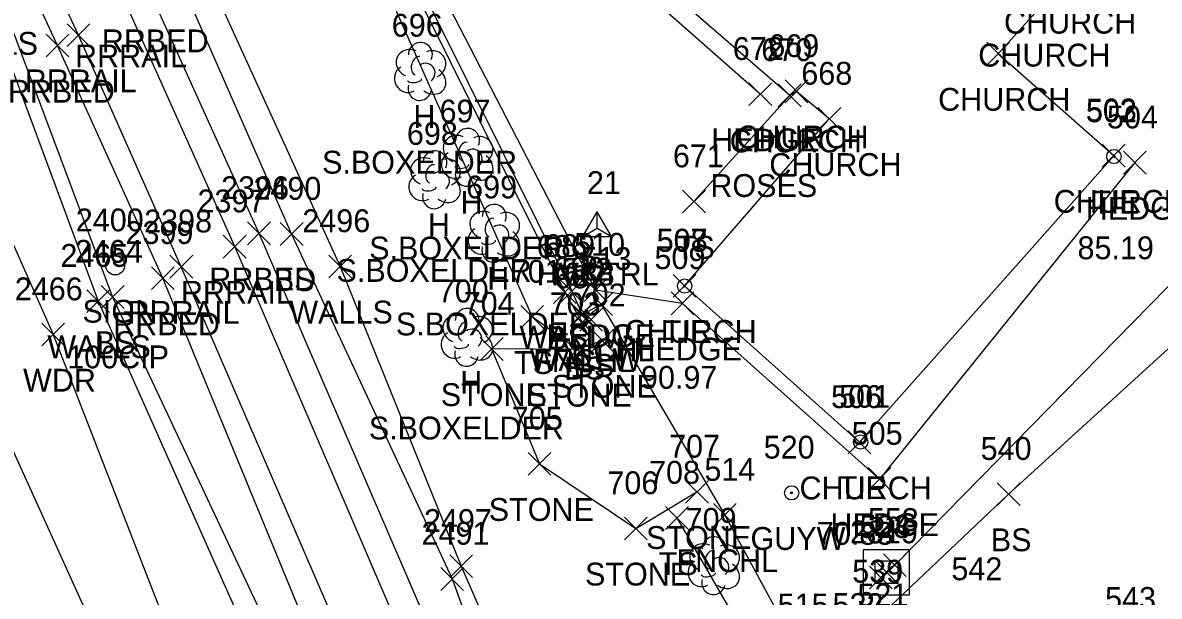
# Model space of a CAD drawing. Extents: x 1462668 to 1465147, y 550359 to 557351.
# Drawn here: x 1464726.3 to 1464825.9, y 552504.5 to 552554.8 of the extents above; entities that cross this region are included whole.
import ezdxf

# ---------------------------------------------------------------- set-up
doc = ezdxf.new("R2010")
doc.units = 0
for name, color, linetype in [('C_A', 7, 'Continuous'), ('C_C', 7, 'Continuous'), ('C_I', 7, 'Continuous'), ('CBP', 7, 'Continuous'), ('CPSM', 7, 'Continuous'), ('D_I', 7, 'Continuous'), ('D_TIC', 7, 'Continuous'), ('DCP', 7, 'Continuous'), ('DS', 7, 'Continuous'), ('L_A', 7, 'Continuous'), ('L_C', 7, 'Continuous'), ('L_I', 7, 'Continuous'), ('L_TIC', 7, 'Continuous'), ('LAHR', 7, 'Continuous'), ('LASF', 7, 'Continuous'), ('LAWA', 7, 'Continuous'), ('LBC', 7, 'Continuous'), ('LELB', 7, 'Continuous'), ('LFNC', 7, 'Continuous'), ('LTD', 7, 'Continuous'), ('LW', 7, 'Continuous'), ('LWS', 7, 'Continuous'), ('R_A', 7, 'Continuous'), ('R_I', 7, 'Continuous'), ('R_TIC', 7, 'Continuous'), ('RR', 7, 'Continuous'), ('RRB', 7, 'Continuous'), ('S_A', 7, 'Continuous'), ('S_C', 7, 'Continuous'), ('S_I', 7, 'Continuous'), ('SSGN', 7, 'Continuous'), ('U_A', 7, 'Continuous'), ('U_I', 7, 'Continuous'), ('UPGW', 7, 'Continuous'), ('UUU', 7, 'Continuous')]:
    doc.layers.add(name, color=color, linetype=linetype)

msp = doc.modelspace()

# ---------------------------------------------------------------- linework, layer by layer
at = {"layer": 'CBP'}
for centre, radius in [((1464821.951, 552543.038), 0.625), ((1464821.951, 552543.038), 0.0833), ((1464784.337, 552531.687), 0.625), ((1464784.337, 552531.687), 0.0833), ((1464799.753, 552518.028), 0.625), ((1464799.753, 552518.028), 0.0833)]:
    msp.add_circle(centre, radius, dxfattribs=at)
at = {"layer": 'CPSM'}
for p, q in [((1464775.426, 552536.025), (1464776.676, 552538.19)), ((1464777.926, 552536.025), (1464776.676, 552538.19)), ((1464776.676, 552536.746), (1464776.676, 552538.19)), ((1464775.426, 552536.025), (1464776.676, 552536.746)), ((1464775.426, 552536.025), (1464777.926, 552536.025)), ((1464776.676, 552536.746), (1464776.676, 552536.746)), ((1464776.676, 552536.746), (1464777.926, 552536.025))]:
    msp.add_line(p, q, dxfattribs=at)
at = {"layer": 'D_TIC'}
for points in [[(1464801.754, 552506.235), (1464803.754, 552508.235)], [(1464803.754, 552506.235), (1464801.754, 552508.235)], [(1464800.533, 552505.152), (1464802.533, 552507.152)], [(1464802.533, 552505.152), (1464800.533, 552507.152)], [(1464801.034, 552505.613), (1464803.034, 552507.613)], [(1464803.034, 552505.613), (1464801.034, 552507.613)]]:
    msp.add_lwpolyline(points, dxfattribs=at)
at = {"layer": 'DCP'}
msp.add_lwpolyline([(1464802.754, 552507.235), (1464847.475, 552552.831)], dxfattribs=at)
at = {"layer": 'DS'}
for p, q in [((1464800.023, 552508.619), (1464804.023, 552508.619)), ((1464800.023, 552504.619), (1464800.023, 552508.619)), ((1464804.023, 552508.619), (1464804.023, 552504.619)), ((1464801.023, 552505.619), (1464801.023, 552507.619)), ((1464801.023, 552507.619), (1464803.023, 552507.619)), ((1464803.023, 552507.619), (1464803.023, 552505.619)), ((1464802.028, 552506.62), (1464802.028, 552506.62)), ((1464802.028, 552506.62), (1464802.028, 552506.62)), ((1464803.023, 552505.619), (1464801.023, 552505.619)), ((1464804.023, 552504.619), (1464800.023, 552504.619))]:
    msp.add_line(p, q, dxfattribs=at)
at = {"layer": 'L_TIC'}
for points in [[(1464810.806, 552551.045), (1464812.806, 552553.045)], [(1464812.806, 552551.045), (1464810.806, 552553.045)], [(1464789.968, 552547.493), (1464791.968, 552549.493)], [(1464791.968, 552547.493), (1464789.968, 552549.493)], [(1464792.546, 552547.393), (1464794.546, 552549.393)], [(1464794.546, 552547.393), (1464792.546, 552549.393)], [(1464793.131, 552547.743), (1464795.131, 552549.743)], [(1464795.131, 552547.743), (1464793.131, 552549.743)], [(1464796.015, 552545.33), (1464798.015, 552547.33)], [(1464798.015, 552545.33), (1464796.015, 552547.33)], [(1464820.936, 552542.106), (1464822.936, 552544.106)], [(1464822.936, 552542.106), (1464820.936, 552544.106)], [(1464822.784, 552541.498), (1464824.784, 552543.498)], [(1464824.784, 552541.498), (1464822.784, 552543.498)], [(1464784.152, 552538.091), (1464786.152, 552540.091)], [(1464786.152, 552538.091), (1464784.152, 552540.091)], [(1464748.896, 552535.245), (1464750.896, 552537.245)], [(1464750.896, 552535.245), (1464748.896, 552537.245)], [(1464753.153, 552532.407), (1464755.153, 552534.407)], [(1464755.153, 552532.407), (1464753.153, 552534.407)], [(1464772.846, 552530.15), (1464774.846, 552532.15)], [(1464774.846, 552530.15), (1464772.846, 552532.15)], [(1464773.443, 552530.232), (1464775.443, 552532.232)], [(1464775.443, 552530.232), (1464773.443, 552532.232)], [(1464775.537, 552530.338), (1464777.537, 552532.338)], [(1464777.537, 552530.338), (1464775.537, 552532.338)], [(1464783.321, 552530.71), (1464785.321, 552532.71)], [(1464785.321, 552530.71), (1464783.321, 552532.71)], [(1464731.947, 552529.369), (1464733.947, 552531.369)], [(1464733.947, 552529.369), (1464731.947, 552531.369)], [(1464733.213, 552529.728), (1464735.213, 552531.728)], [(1464735.213, 552529.728), (1464733.213, 552531.728)], [(1464776.016, 552529.095), (1464778.016, 552531.095)], [(1464778.016, 552529.095), (1464776.016, 552531.095)], [(1464783.144, 552529.171), (1464785.144, 552531.171)], [(1464785.144, 552529.171), (1464783.144, 552531.171)], [(1464774.324, 552528.154), (1464776.324, 552530.154)], [(1464776.324, 552528.154), (1464774.324, 552530.154)], [(1464774.339, 552528.246), (1464776.339, 552530.246)], [(1464776.339, 552528.246), (1464774.339, 552530.246)], [(1464769.981, 552527.985), (1464771.981, 552529.985)], [(1464771.981, 552527.985), (1464769.981, 552529.985)], [(1464774.347, 552527.493), (1464776.347, 552529.493)], [(1464776.347, 552527.493), (1464774.347, 552529.493)], [(1464775.146, 552527.739), (1464777.146, 552529.739)], [(1464777.146, 552527.739), (1464775.146, 552529.739)], [(1464728.003, 552526.441), (1464730.003, 552528.441)], [(1464730.003, 552526.441), (1464728.003, 552528.441)], [(1464766.422, 552525.176), (1464768.422, 552527.176)], [(1464768.422, 552525.176), (1464766.422, 552527.176)], [(1464773.948, 552525.126), (1464775.948, 552527.126)], [(1464775.948, 552525.126), (1464773.948, 552527.126)], [(1464776.146, 552525.91), (1464778.146, 552527.91)], [(1464778.146, 552525.91), (1464776.146, 552527.91)], [(1464798.662, 552517.003), (1464800.662, 552519.003)], [(1464800.662, 552517.003), (1464798.662, 552519.003)], [(1464770.625, 552515.115), (1464772.625, 552517.115)], [(1464772.625, 552515.115), (1464770.625, 552517.115)], [(1464800.412, 552513.783), (1464802.412, 552515.783)], [(1464802.412, 552513.783), (1464800.412, 552515.783)], [(1464784.416, 552512.658), (1464786.416, 552514.658)], [(1464786.416, 552512.658), (1464784.416, 552514.658)], [(1464811.723, 552512.459), (1464813.723, 552514.459)], [(1464813.723, 552512.459), (1464811.723, 552514.459)], [(1464782.661, 552510.372), (1464784.661, 552512.372)], [(1464784.661, 552510.372), (1464782.661, 552512.372)], [(1464786.863, 552510.628), (1464788.863, 552512.628)], [(1464788.863, 552510.628), (1464786.863, 552512.628)], [(1464779.063, 552509.456), (1464781.063, 552511.456)], [(1464781.063, 552509.456), (1464779.063, 552511.456)], [(1464763.757, 552506.146), (1464765.757, 552508.146)], [(1464765.757, 552506.146), (1464763.757, 552508.146)], [(1464762.972, 552505.032), (1464764.972, 552507.032)], [(1464764.972, 552505.032), (1464762.972, 552507.032)]]:
    msp.add_lwpolyline(points, dxfattribs=at)
at = {"layer": 'LAHR'}
for points in [[(1464790.968, 552548.493), (1464773.084, 552564.272)], [(1464823.784, 552542.498), (1464801.412, 552514.783), (1464784.144, 552530.171), (1464776.537, 552531.338), (1464760.53, 552562.328)]]:
    msp.add_lwpolyline(points, dxfattribs=at)
at = {"layer": 'LASF'}
for points in [[(1464774.948, 552526.126), (1464770.981, 552528.985)], [(1464777.146, 552526.91), (1464774.948, 552526.126), (1464767.422, 552526.176), (1464771.625, 552516.115), (1464780.063, 552510.456), (1464785.416, 552513.658)]]:
    msp.add_lwpolyline(points, dxfattribs=at)
at = {"layer": 'LAWA'}
msp.add_lwpolyline([(1464704.959, 552581.381), (1464716.237, 552556.166), (1464729.003, 552527.441), (1464742.282, 552493.256), (1464742.553, 552483.447)], dxfattribs=at)
at = {"layer": 'LBC'}
for points in [[(1464794.666, 552643.237), (1464814.316, 552626.054), (1464830.318, 552612.176), (1464816.413, 552595.863), (1464827.763, 552586.025), (1464821.833, 552578.614), (1464810.576, 552589.089), (1464806.807, 552584.755), (1464808.121, 552583.582), (1464806.838, 552582.138), (1464820.38, 552570.012), (1464813.922, 552562.063), (1464817.58, 552558.802), (1464815.322, 552555.917), (1464811.806, 552552.045)], [(1464821.936, 552543.106), (1464799.662, 552518.003), (1464784.321, 552531.71), (1464797.015, 552546.33), (1464794.131, 552548.743), (1464793.546, 552548.393), (1464772.367, 552566.707), (1464774.954, 552570.104)], [(1464821.936, 552543.106), (1464811.806, 552552.045)]]:
    msp.add_lwpolyline(points, dxfattribs=at)
at = {"layer": 'LELB'}
for points in [[(1464731.044, 552617.85), (1464736.499, 552609.761), (1464751.756, 552581.806), (1464758.939, 552567.828), (1464758.925, 552561.192), (1464773.846, 552531.15), (1464775.347, 552528.493), (1464776.146, 552528.739)], [(1464730.184, 552611.262), (1464740.854, 552595.339), (1464751.164, 552575.537), (1464756.986, 552560.471), (1464770.981, 552528.985)], [(1464722.925, 552599.353), (1464722.214, 552598.827), (1464737.526, 552564.404), (1464749.896, 552536.245), (1464763.972, 552506.032), (1464770.169, 552488.865)], [(1464702.077, 552587.615), (1464711.523, 552582.533), (1464724.228, 552557.34), (1464734.213, 552530.728), (1464749.81, 552497.557), (1464749.101, 552491.167)], [(1464785.152, 552539.091), (1464793.546, 552548.393)], [(1464801.392, 552502.712), (1464812.723, 552513.459), (1464830.931, 552530.033)], [(1464783.661, 552511.372), (1464790.754, 552499.118), (1464796.071, 552487.003), (1464793.021, 552479.649), (1464787.448, 552471.22)]]:
    msp.add_lwpolyline(points, dxfattribs=at)
at = {"layer": 'LFNC'}
msp.add_lwpolyline([(1464775.324, 552529.154), (1464777.016, 552530.095), (1464787.863, 552511.628), (1464794.283, 552499.755), (1464806.74, 552477.101), (1464791.818, 552465.65), (1464787.35, 552464.648)], dxfattribs=at)
at = {"layer": 'LTD'}
for p, q in [((1464761.139, 552550.536), (1464761.139, 552550.536)), ((1464761.139, 552550.536), (1464761.139, 552550.536)), ((1464765.271, 552543.017), (1464765.271, 552543.017)), ((1464765.271, 552543.017), (1464765.271, 552543.017)), ((1464762.408, 552541.056), (1464762.408, 552541.056)), ((1464762.408, 552541.056), (1464762.408, 552541.056)), ((1464767.607, 552536.366), (1464767.607, 552536.366)), ((1464767.607, 552536.366), (1464767.607, 552536.366)), ((1464765.236, 552527.253), (1464765.236, 552527.253)), ((1464765.236, 552527.253), (1464765.236, 552527.253)), ((1464786.874, 552507.246), (1464786.874, 552507.246)), ((1464786.874, 552507.246), (1464786.874, 552507.246))]:
    msp.add_line(p, q, dxfattribs=at)
for centre in [(1464761.186, 552551.97), (1464765.318, 552544.451), (1464762.455, 552542.49), (1464767.654, 552537.8), (1464765.283, 552528.687), (1464786.921, 552508.68)]:
    msp.add_arc(centre, 1.047, 335.52715, 180.95627, dxfattribs=at)
for centre, major_axis, ratio, start_param, end_param in [((1464760.347, 552551.203), (1.21, -0.512), 0.895232, 1.570796, 4.712389), ((1464762.18, 552551.12), (-1.141, -0.483), 0.949671, 1.570796, 4.712389), ((1464760.93, 552550.995), (-0.208, -0.792), 0.645439, 3.141593, 6.283185), ((1464761.639, 552550.37), (-0.5, 0.667), 0.989748, 3.141593, 6.283185), ((1464760.056, 552549.828), (0.584, -1.042), 0.959034, 3.141593, 6.283185), ((1464762.139, 552549.703), (-1.09, 0.792), 0.841452, 1.570796, 4.712389), ((1464761.139, 552549.036), (0.265, 1.061), 0.942809, 1.570796, 4.712389), ((1464760.681, 552549.786), (-0.625, -0.083), 0.423636, 0, 3.141593), ((1464764.48, 552543.684), (1.21, -0.512), 0.895232, 1.570796, 4.712389), ((1464765.063, 552543.476), (-0.208, -0.792), 0.645439, 3.141593, 6.283185), ((1464766.313, 552543.601), (-1.141, -0.483), 0.949671, 1.570796, 4.712389), ((1464761.616, 552541.722), (1.21, -0.512), 0.895232, 1.570796, 4.712389), ((1464764.188, 552542.309), (0.584, -1.042), 0.959034, 3.141593, 6.283185), ((1464763.45, 552541.639), (-1.141, -0.483), 0.949671, 1.570796, 4.712389), ((1464765.771, 552542.851), (-0.5, 0.667), 0.989748, 3.141593, 6.283185), ((1464766.272, 552542.184), (-1.09, 0.792), 0.841452, 1.570796, 4.712389), ((1464762.2, 552541.514), (-0.208, -0.792), 0.645439, 3.141593, 6.283185), ((1464764.813, 552542.267), (-0.625, -0.083), 0.423636, 0, 3.141593), ((1464761.325, 552540.347), (0.584, -1.042), 0.959034, 3.141593, 6.283185), ((1464762.908, 552540.889), (-0.5, 0.667), 0.989748, 3.141593, 6.283185), ((1464763.408, 552540.223), (-1.09, 0.792), 0.841452, 1.570796, 4.712389), ((1464765.272, 552541.517), (0.265, 1.061), 0.942809, 1.570796, 4.712389), ((1464761.95, 552540.306), (-0.625, -0.083), 0.423636, 0, 3.141593), ((1464762.408, 552539.556), (0.265, 1.061), 0.942809, 1.570796, 4.712389), ((1464766.815, 552537.032), (1.21, -0.512), 0.895232, 1.570796, 4.712389), ((1464768.648, 552536.949), (-1.141, -0.483), 0.949671, 1.570796, 4.712389), ((1464767.398, 552536.824), (-0.208, -0.792), 0.645439, 3.141593, 6.283185), ((1464768.107, 552536.199), (-0.5, 0.667), 0.989748, 3.141593, 6.283185), ((1464766.524, 552535.657), (0.584, -1.042), 0.959034, 3.141593, 6.283185), ((1464768.607, 552535.532), (-1.09, 0.792), 0.841452, 1.570796, 4.712389), ((1464767.607, 552534.866), (0.265, 1.061), 0.942809, 1.570796, 4.712389), ((1464767.149, 552535.615), (-0.625, -0.083), 0.423636, 0, 3.141593), ((1464764.445, 552527.92), (1.21, -0.512), 0.895232, 1.570796, 4.712389), ((1464766.278, 552527.837), (-1.141, -0.483), 0.949671, 1.570796, 4.712389), ((1464765.028, 552527.711), (-0.208, -0.792), 0.645439, 3.141593, 6.283185), ((1464764.153, 552526.545), (0.584, -1.042), 0.959034, 3.141593, 6.283185), ((1464765.736, 552527.087), (-0.5, 0.667), 0.989748, 3.141593, 6.283185), ((1464766.236, 552526.42), (-1.09, 0.792), 0.841452, 1.570796, 4.712389), ((1464764.778, 552526.503), (-0.625, -0.083), 0.423636, 0, 3.141593), ((1464765.237, 552525.753), (0.265, 1.061), 0.942809, 1.570796, 4.712389), ((1464786.083, 552507.912), (1.21, -0.512), 0.895232, 1.570796, 4.712389), ((1464787.916, 552507.829), (-1.141, -0.483), 0.949671, 1.570796, 4.712389), ((1464786.666, 552507.704), (-0.208, -0.792), 0.645439, 3.141593, 6.283185), ((1464785.791, 552506.537), (0.584, -1.042), 0.959034, 3.141593, 6.283185), ((1464787.375, 552507.079), (-0.5, 0.667), 0.989748, 3.141593, 6.283185), ((1464787.875, 552506.412), (-1.09, 0.792), 0.841452, 1.570796, 4.712389), ((1464786.416, 552506.496), (-0.625, -0.083), 0.423636, 0, 3.141593), ((1464786.875, 552505.746), (0.265, 1.061), 0.942809, 1.570796, 4.712389)]:
    msp.add_ellipse(centre, major_axis=major_axis, ratio=ratio, start_param=start_param, end_param=end_param, dxfattribs=at)
at = {"layer": 'LW'}
msp.add_lwpolyline([(1464731.333, 552618.251), (1464736.714, 552610.06), (1464752.265, 552582.028), (1464759.617, 552567.889), (1464759.543, 552567.769), (1464759.286, 552561.73), (1464774.443, 552531.232), (1464775.339, 552529.246)], dxfattribs=at)
at = {"layer": 'LWS'}
for points in [[(1464723.398, 552598.887), (1464733.24, 552578.777), (1464739.648, 552565.26), (1464754.153, 552533.407), (1464764.757, 552507.146), (1464771.234, 552492.245)], [(1464702.268, 552586.222), (1464709.386, 552581.281), (1464723.063, 552556.949), (1464732.947, 552530.369), (1464747.714, 552497.173), (1464745.871, 552485.864), (1464746.08, 552480.004)]]:
    msp.add_lwpolyline(points, dxfattribs=at)
at = {"layer": 'R_TIC'}
for points in [[(1464730.218, 552552.662), (1464732.218, 552554.662)], [(1464732.218, 552552.662), (1464730.218, 552554.662)], [(1464728.391, 552551.755), (1464730.391, 552553.755)], [(1464730.391, 552551.755), (1464728.391, 552553.755)], [(1464746.04, 552535.302), (1464748.04, 552537.302)], [(1464748.04, 552535.302), (1464746.04, 552537.302)], [(1464743.909, 552534.145), (1464745.909, 552536.145)], [(1464745.909, 552534.145), (1464743.909, 552536.145)], [(1464739.233, 552532.386), (1464741.233, 552534.386)], [(1464741.233, 552532.386), (1464739.233, 552534.386)], [(1464737.611, 552531.376), (1464739.611, 552533.376)], [(1464739.611, 552531.376), (1464737.611, 552533.376)]]:
    msp.add_lwpolyline(points, dxfattribs=at)
at = {"layer": 'RR'}
for points in [[(1464849.389, 552249.534), (1464842.819, 552270.793), (1464835.11, 552294.838), (1464826.262, 552322.52), (1464813.909, 552358.251), (1464808.668, 552373.872), (1464804.992, 552384.746), (1464790.19, 552425.007), (1464777.181, 552458.665), (1464762.364, 552494.605), (1464744.909, 552535.145), (1464735.628, 552555.847), (1464721.293, 552586.6), (1464702.021, 552626.346), (1464686.842, 552656.687), (1464671.35, 552687.141), (1464662.335, 552704.74), (1464642.534, 552744.081), (1464629.159, 552771.135), (1464613.477, 552803.16), (1464601.343, 552828.316)], [(1464844.813, 552247.755), (1464838.177, 552269.149), (1464830.386, 552293.617), (1464821.392, 552321.548), (1464809.517, 552356.645), (1464804.149, 552372.473), (1464800.295, 552383.078), (1464785.596, 552423.206), (1464772.719, 552456.472), (1464757.811, 552492.705), (1464740.233, 552533.386), (1464731.218, 552553.662), (1464716.736, 552584.611), (1464697.665, 552624.112), (1464682.453, 552654.497), (1464666.878, 552684.945), (1464657.727, 552702.874), (1464638.134, 552741.98), (1464624.708, 552768.998), (1464609.228, 552800.971), (1464596.703, 552826.136)]]:
    msp.add_lwpolyline(points, dxfattribs=at)
at = {"layer": 'RRB'}
for points in [[(1464851.042, 552250.445), (1464845.147, 552271.635), (1464837.544, 552295.462), (1464828.768, 552323.575), (1464816.78, 552359.11), (1464810.928, 552374.769), (1464807.843, 552386.028), (1464792.774, 552426.038), (1464778.944, 552461.754), (1464771.168, 552477.614), (1464764.619, 552495.611), (1464747.04, 552536.302), (1464737.618, 552557.165), (1464723.44, 552587.94), (1464704.535, 552627.922), (1464689.191, 552657.618), (1464673.574, 552688.335), (1464664.014, 552705.151), (1464644.495, 552745.11), (1464631.556, 552772.375), (1464615.641, 552804.178), (1464603.908, 552829.416)], [(1464842.442, 552246.931), (1464836.486, 552268.553), (1464828.066, 552292.901), (1464819.091, 552320.895), (1464807.286, 552355.87), (1464801.457, 552371.532), (1464797.599, 552381.724), (1464783.012, 552422.471), (1464769.406, 552454.584), (1464755.315, 552491.81), (1464738.611, 552532.376), (1464729.391, 552552.755), (1464715, 552583.837), (1464695.071, 552622.976), (1464679.554, 552652.995), (1464663.948, 552683.282), (1464654.855, 552701.899), (1464635.344, 552740.456), (1464622.383, 552767.72), (1464607.066, 552799.752), (1464594.744, 552825)]]:
    msp.add_lwpolyline(points, dxfattribs=at)
at = {"layer": 'SSGN'}
for p, q in [((1464732.787, 552534.334), (1464736.12, 552534.334)), ((1464734.433, 552533.501), (1464734.433, 552533.501))]:
    msp.add_line(p, q, dxfattribs=at)
msp.add_circle((1464734.433, 552533.501), 0.833, dxfattribs=at)
at = {"layer": 'UPGW'}
for radius in [0.625, 0.0833]:
    msp.add_circle((1464793.712, 552513.574), radius, dxfattribs=at)
at = {"layer": 'UUU'}
msp.add_lwpolyline([(1464678.157, 552701.624), (1464658.996, 552663.944), (1464742.881, 552478.871)], dxfattribs=at)

# ---------------------------------------------------------------- texts
at = {"layer": 'C_A'}
for s, p in [('TIE', (1464820.03, 552538.038)), ('HVCTRL', (1464771.369, 552531.746)), ('TIE', (1464782.416, 552526.687)), ('TIE', (1464797.831, 552513.028))]:
    msp.add_text(s, height=2, dxfattribs=at).set_placement(p)
at = {"layer": 'C_C'}
for s, p in [('85.19', (1464818.762, 552534.038)), ('90.97', (1464780.511, 552522.687)), ('70.83', (1464795.926, 552509.028))]:
    msp.add_text(s, height=2, dxfattribs=at).set_placement(p)
at = {"layer": 'C_I'}
for s, p in [('502', (1464819.51, 552546.038)), ('21', (1464775.778, 552539.746)), ('508', (1464781.896, 552534.687)), ('501', (1464797.879, 552521.028))]:
    msp.add_text(s, height=2, dxfattribs=at).set_placement(p)
at = {"layer": 'D_I'}
for s, p in [('553', (1464800.392, 552510.235)), ('2319', (1464798.832, 552509.152)), ('523', (1464799.666, 552509.62)), ('524', (1464799.672, 552509.613))]:
    msp.add_text(s, height=2, dxfattribs=at).set_placement(p)
at = {"layer": 'L_A'}
for s, p in [('CHURCH', (1464812.32, 552553.802)), ('WALLS', (1464718.606, 552551.949)), ('CHURCH', (1464810.062, 552550.917)), ('CHURCH', (1464806.547, 552547.045)), ('H', (1464760.572, 552545.536)), ('HEDGE', (1464786.669, 552543.493)), ('CHURCH', (1464788.286, 552543.393)), ('CHURCH', (1464788.871, 552543.743)), ('CHURCH', (1464791.755, 552541.33)), ('H', (1464764.704, 552538.017)), ('CHURCH', (1464816.676, 552538.106)), ('HEDGE', (1464819.485, 552537.498)), ('H', (1464761.841, 552536.056)), ('TS', (1464783.561, 552534.091)), ('BS', (1464748.337, 552531.245)), ('H', (1464767.04, 552531.366)), ('WALLS', (1464749.696, 552528.407)), ('WALLW', (1464769.86, 552526.232)), ('HEDGE', (1464772.238, 552526.338)), ('BS', (1464772.287, 552526.15)), ('CHURCH', (1464779.062, 552526.71)), ('WALLS', (1464728.491, 552525.369)), ('BS', (1464732.654, 552525.728)), ('FNCHL', (1464772.764, 552525.095)), ('HEDGE', (1464779.845, 552525.171)), ('WALLW', (1464770.756, 552524.246)), ('FNCHL', (1464771.072, 552524.154)), ('TS', (1464769.391, 552523.985)), ('BS', (1464773.788, 552523.493)), ('BS', (1464774.587, 552523.739)), ('WDR', (1464726.365, 552522.441)), ('H', (1464764.669, 552522.253)), ('STONE', (1464762.965, 552521.176)), ('STONE', (1464770.491, 552521.126)), ('STONE', (1464772.689, 552521.91)), ('CHURCH', (1464794.402, 552513.003)), ('STONE', (1464767.168, 552511.115)), ('HEDGE', (1464797.113, 552509.783)), ('STONE', (1464780.959, 552508.658)), ('BS', (1464811.163, 552508.459)), ('TS', (1464782.07, 552506.372)), ('FNCHL', (1464783.611, 552506.628)), ('STONE', (1464775.607, 552505.456))]:
    msp.add_text(s, height=2, dxfattribs=at).set_placement(p)
at = {"layer": 'L_C'}
for s, p in [('S.BOXELDER', (1464752.564, 552541.536)), ('ROSES', (1464786.59, 552539.493)), ('S.BOXELDER', (1464756.697, 552534.017)), ('S.BOXELDER', (1464753.833, 552532.056)), ('S.BOXELDER', (1464759.032, 552527.366)), ('S.BOXELDER', (1464756.662, 552518.253))]:
    msp.add_text(s, height=2, dxfattribs=at).set_placement(p)
at = {"layer": 'L_I'}
for s, p in [('696', (1464758.674, 552553.536)), ('672', (1464788.559, 552551.493)), ('670', (1464791.05, 552551.393)), ('669', (1464791.666, 552551.743)), ('668', (1464794.559, 552549.33)), ('697', (1464762.862, 552546.017)), ('503', (1464819.495, 552546.106)), ('504', (1464821.343, 552545.498)), ('698', (1464759.999, 552544.056)), ('671', (1464783.309, 552542.091)), ('2490', (1464746.55, 552539.245)), ('699', (1464765.189, 552539.366)), ('2496', (1464750.838, 552536.407)), ('686', (1464771.381, 552534.15)), ('689', (1464772.026, 552534.232)), ('510', (1464774.655, 552534.338)), ('507', (1464781.881, 552534.71)), ('2465', (1464729.64, 552533.369)), ('2464', (1464730.906, 552533.728)), ('513', (1464775.221, 552533.095)), ('509', (1464781.695, 552533.171)), ('690', (1464772.843, 552532.246)), ('512', (1464773.529, 552532.154)), ('701', (1464769.107, 552531.985)), ('687', (1464772.937, 552531.493)), ('688', (1464773.737, 552531.739)), ('2466', (1464725.64, 552530.441)), ('700', (1464762.709, 552530.253)), ('704', (1464764.981, 552529.176)), ('703', (1464772.507, 552529.126)), ('702', (1464774.705, 552529.91)), ('506', (1464797.166, 552521.003)), ('705', (1464769.184, 552519.115)), ('505', (1464798.971, 552517.783)), ('707', (1464782.975, 552516.658)), ('540', (1464810.274, 552516.459)), ('708', (1464781.22, 552514.372)), ('514', (1464786.067, 552514.628)), ('706', (1464777.567, 552513.456)), ('2497', (1464761.497, 552510.146)), ('709', (1464784.426, 552510.246)), ('2491', (1464761.28, 552509.032)), ('539', (1464799.022, 552505.712)), ('542', (1464807.712, 552505.92)), ('521', (1464799.477, 552503.63)), ('543', (1464821.176, 552503.32)), ('515', (1464792.488, 552502.755))]:
    msp.add_text(s, height=2, dxfattribs=at).set_placement(p)
at = {"layer": 'R_A'}
for s, p in [('RRBED', (1464733.264, 552552.165)), ('RRRAIL', (1464730.92, 552550.847)), ('RRRAIL', (1464726.509, 552548.662)), ('RRBED', (1464725.037, 552547.755)), ('RRBED', (1464742.685, 552531.302)), ('RRRAIL', (1464740.201, 552530.145)), ('RRRAIL', (1464735.524, 552528.386)), ('RRBED', (1464734.257, 552527.376))]:
    msp.add_text(s, height=2, dxfattribs=at).set_placement(p)
at = {"layer": 'R_I'}
for s, p in [('2396', (1464743.725, 552539.302)), ('2397', (1464741.65, 552538.145)), ('2398', (1464736.973, 552536.386)), ('2399', (1464735.344, 552535.376))]:
    msp.add_text(s, height=2, dxfattribs=at).set_placement(p)
at = {"layer": 'S_A'}
msp.add_text('SIGN', height=2, dxfattribs=at).set_placement((1464731.571, 552528.481))
at = {"layer": 'S_C'}
msp.add_text('100CIP', height=2, dxfattribs=at).set_placement((1464730.233, 552524.481))
at = {"layer": 'S_I'}
msp.add_text('2400', height=2, dxfattribs=at).set_placement((1464730.989, 552536.481))
at = {"layer": 'U_A'}
msp.add_text('GUYW', height=2, dxfattribs=at).set_placement((1464790.106, 552508.574))
at = {"layer": 'U_I'}
for s, p in [('520', (1464791.263, 552516.574)), ('522', (1464797.296, 552502.787))]:
    msp.add_text(s, height=2, dxfattribs=at).set_placement(p)

doc.saveas('drawing.dxf')
